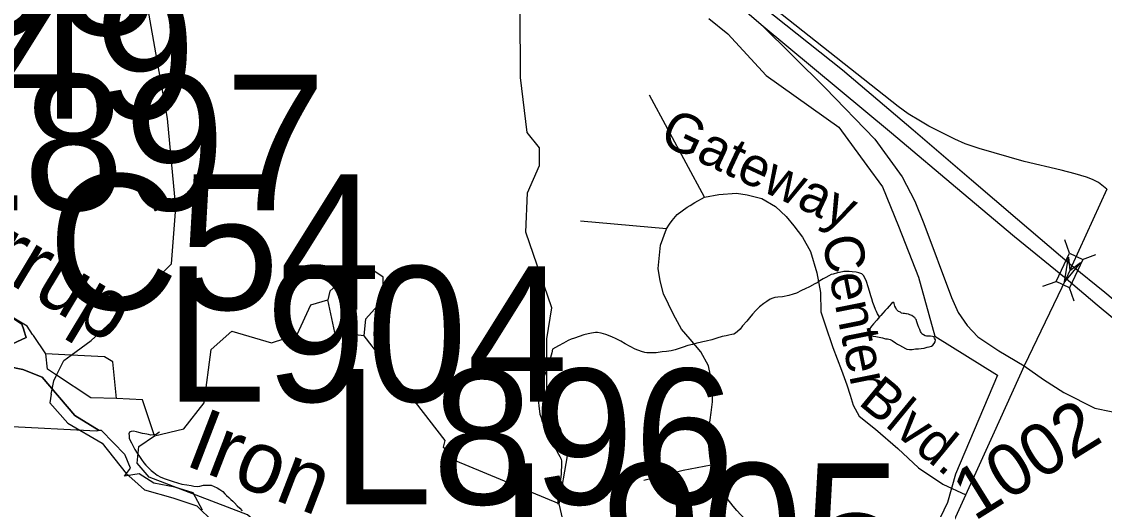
# Model space of a CAD drawing. Extents: x 2001466 to 31450019, y -30647475 to 847247.
# Drawn here: x 2054638 to 2059880, y 763285 to 765648 of the extents above; entities that cross this region are included whole.
import ezdxf

# ---------------------------------------------------------------- set-up
doc = ezdxf.new("R2010")
doc.units = 0
for name, color, linetype in [('Exist Boundary Political City Limit New', 7, 'Continuous'), ('Exist Hydrographic Creek Single Shore', 7, 'Continuous'), ('Exist Hydrographic Creek Single Shore Label', 7, 'Continuous'), ('Exist Hydrographic Misc Water Feature', 7, 'Continuous'), ('Exist Road Non-System Type 51', 7, 'Continuous'), ('Exist Road Non-System Type 51 Label', 7, 'Continuous'), ('Exist Road Primary Interstate Divided Center Attributed', 7, 'Continuous'), ('Exist Road Primary Interstate Ramp 1 Lane Attributed', 7, 'Continuous'), ('Exist Road Primary Interstate Structure Cantilever Sign Number Label', 7, 'Continuous'), ('Exist Road Secondary Structure Culvert Number Label', 7, 'Continuous'), ('Exist Road Secondary Structure Standard Bridge Attributed CELL', 7, 'Continuous'), ('Exist Road Secondary Structure Standard Bridge CELL', 7, 'Continuous'), ('Exist Road Secondary Type 51 Attributed', 7, 'Continuous'), ('Exist Road Secondary Type 51 Number Label', 7, 'Continuous'), ('Map Preparation Boundary City Limit Buffer Line', 7, 'Continuous')]:
    doc.layers.add(name, color=color, linetype=linetype)

msp = doc.modelspace()

# ---------------------------------------------------------------- linework, layer by layer
at = {"layer": 'Exist Boundary Political City Limit New'}
for points in [[(2057965.6, 765662.3), (2058056.9, 765589.3), (2058243.2, 765386.7), (2058593.9, 765137.1), (2058730.8, 764951), (2058806.2, 764848.2), (2058882.6, 764656.5), (2058980.6, 764409.8), (2059059.4, 764123.6), (2059362.9, 763935.1), (2059160, 763455.2), (2059119.9, 763318.8), (2058929.5, 762918.9)], [(2054453, 764021.6), (2054659.5, 764117.6), (2054648.5, 764153.6), (2054648.2, 764154.2), (2054639.6, 764182.7), (2054360.5, 764371.6)], [(2055014.1, 763666.1), (2054895.8, 763738.9), (2054737.6, 763925.4), (2054644.4, 763962.2), (2054507.9, 763989.4)], [(2055514, 763281.6), (2055468.9, 763364.2), (2055379, 763392.4), (2055278, 763411.2), (2055206.9, 763456.8), (2055135.8, 763445.8), (2055165.1, 763484.3), (2055138.6, 763547.1), (2055136.9, 763551.1), (2055025.4, 763667.7), (2055014.1, 763666.1)]]:
    msp.add_lwpolyline(points, dxfattribs=at)
at = {"layer": 'Exist Hydrographic Creek Single Shore'}
for p, q in [((2054695, 764126.8), (2054691.1, 764132.6)), ((2054755, 764039), (2054695, 764126.8))]:
    msp.add_line(p, q, dxfattribs=at)
for points in [[(2057240, 763312.3), (2057281, 763544.4), (2057247, 763676.3), (2057180.1, 763776.1), (2057180.1, 764110.7), (2057205.1, 764261.2), (2057079, 764627.9), (2057087, 764818.1), (2057145, 764951.5), (2057145, 765036.8), (2057086, 765110.1), (2057053, 765376.6), (2057051.9, 765701.4)], [(2054691.1, 764132.6), (2054664.1, 764172.1), (2054303.7, 764388.8)], [(2054806.9, 763934.9), (2054764, 763963.4), (2054755, 764039)], [(2055097, 763822), (2054973.1, 763824.5), (2054806.9, 763934.9)], [(2055281.1, 763641), (2055223.1, 763816.2), (2055097, 763822)], [(2057432.9, 762445.4), (2057316.1, 762493.7), (2056966, 762835.6), (2056823.9, 762900.8), (2056074.1, 763149.1), (2055857.1, 763150.2), (2055732, 763257.8), (2055256.1, 763441.4), (2055198.1, 763508.3), (2055206.1, 763590.1), (2055281.1, 763641)], [(2057432.9, 762445.4), (2057408.1, 762593.6), (2057240, 763312.3)]]:
    msp.add_lwpolyline(points, dxfattribs=at)
at = {"layer": 'Exist Hydrographic Misc Water Feature'}
for p, q in [((2054878.3, 764032.2), (2054755, 764039)), ((2055039, 764023.3), (2054878.3, 764032.2))]:
    msp.add_line(p, q, dxfattribs=at)
for points in [[(2056388, 764409.2), (2056338, 764443), (2056213.1, 764416), (2056130, 764342.3), (2056121, 764299.8)], [(2058792, 764217.7), (2058782, 764231.4), (2058776.2, 764243.3), (2058772.1, 764253.6), (2058766.2, 764271.6), (2058759.8, 764287.6), (2058753.9, 764305.4), (2058750, 764319.5), (2058742.2, 764341.3), (2058736, 764363.4), (2058728, 764389.3), (2058719.8, 764407.2), (2058713.5, 764417.5), (2058705.5, 764425.2), (2058691.7, 764431.3), (2058678, 764433.4), (2058659.6, 764435.4), (2058643.8, 764437.4), (2058631.9, 764437.2), (2058617.9, 764437.2), (2058598, 764433), (2058588, 764431.2), (2058567.7, 764425), (2058557.6, 764423.2), (2058546, 764416.9), (2058532, 764408.9), (2058517.9, 764400.9), (2058501.9, 764391.2), (2058489.8, 764382.9), (2058477.7, 764377), (2058452, 764363), (2058431.9, 764352.7), (2058414.1, 764344.8), (2058390.1, 764332.7), (2058373.7, 764326.6), (2058352, 764320.6), (2058322, 764314.6), (2058299.9, 764312.7), (2058283.9, 764310.6), (2058274.3, 764308.5), (2058262.2, 764302.6), (2058246, 764292.4), (2058232, 764282.4), (2058210.3, 764266.2), (2058192, 764248.3), (2058176.2, 764230.4), (2058162.1, 764212.2), (2058148.4, 764196.5), (2058128.7, 764174.4), (2058116.2, 764158.4), (2058104.5, 764146.4), (2058094.4, 764138.1), (2058086.2, 764134.1), (2058076.6, 764132.3), (2058062.2, 764128), (2058048.3, 764126.1), (2058030.3, 764122.3), (2058004.2, 764114.1), (2057980.4, 764106), (2057952.5, 764100), (2057936.5, 764096), (2057922.6, 764094), (2057906.8, 764089.9), (2057886.5, 764083.7), (2057862.7, 764078), (2057840.6, 764070), (2057802.8, 764057.8), (2057782.5, 764053.6), (2057760.6, 764049.6), (2057738.7, 764047.7), (2057710.8, 764043.4), (2057690.7, 764043.6), (2057664.8, 764043.5), (2057654.6, 764045.4), (2057638.6, 764049.5), (2057608.7, 764061.3), (2057584.9, 764073.5), (2057560.7, 764087.3), (2057538.5, 764099.2), (2057516.8, 764111.4), (2057494.7, 764121.2), (2057466.6, 764131.2), (2057444.4, 764138.9), (2057426.4, 764140.9), (2057416.7, 764141.1), (2057396.4, 764138.9), (2057380.4, 764134.9), (2057360.6, 764131), (2057336.8, 764122.8), (2057314.6, 764114.8), (2057298.6, 764108.7), (2057284.5, 764102.8), (2057260.9, 764090.6), (2057236.9, 764076.7), (2057208.6, 764060.7)], [(2056296.9, 764125.6), (2056304.9, 764207.4), (2056388, 764300.9), (2056388, 764409.2)], [(2055281.1, 763641), (2055423, 763674.3), (2055522.1, 763800.2), (2055555.1, 764058.7), (2055655.1, 764148.5), (2055847.1, 764092.1), (2055971.9, 764132.2), (2056038, 764275.2), (2056121, 764299.8)], [(2056296.9, 764125.6), (2056155, 764141.6), (2056121, 764299.8)], [(2058792, 764217.7), (2058777.9, 764201.6), (2058762.1, 764183.3), (2058754.1, 764173.6), (2058748.5, 764165.5), (2058744.2, 764157.2), (2058740.1, 764151.4), (2058740.1, 764143.2), (2058742.2, 764137.3), (2058744.4, 764133.3), (2058748.3, 764129.5), (2058760.6, 764123.5), (2058774.4, 764121.5), (2058806.4, 764115.4), (2058820.3, 764111.6), (2058830.6, 764111.7), (2058842.5, 764107.5), (2058852.1, 764103.6), (2058868.3, 764091.8), (2058878.3, 764085.8), (2058888.4, 764079.8), (2058902.3, 764071.6), (2058916.5, 764063.8), (2058924.5, 764061.7), (2058936.6, 764059.9), (2058950.1, 764059.9), (2058966.3, 764061.9), (2058980.3, 764061.8), (2058992.6, 764064), (2059008.1, 764066.1), (2059022.5, 764070), (2059032.5, 764072.1), (2059042.6, 764075.9), (2059050.4, 764080), (2059056.5, 764088), (2059060.2, 764095.9), (2059062.5, 764106.1), (2059058.2, 764114.1), (2059054.1, 764120), (2059048.5, 764122.1), (2059038.3, 764124), (2059026.4, 764123.8), (2059018.2, 764123.8), (2059012.2, 764125.9), (2059004.5, 764130), (2059000.4, 764131.8), (2058996.5, 764136), (2058992.4, 764141.9), (2058990.5, 764145.9), (2058986.2, 764155.9), (2058982.3, 764165.8), (2058976.6, 764179.6), (2058972.1, 764193.7), (2058968.4, 764204), (2058965.9, 764208), (2058962.2, 764213.8), (2058956.1, 764217.6), (2058948.3, 764223.7), (2058938.2, 764227.6), (2058932.3, 764229.8), (2058922.2, 764231.7), (2058918.1, 764231.9), (2058912, 764233.6), (2058906, 764233.7), (2058898.2, 764235.7), (2058892.3, 764239.9), (2058883.9, 764243.6), (2058878.1, 764247.7), (2058874, 764253.6), (2058869.9, 764261.5), (2058866.2, 764269.8), (2058864.2, 764275.8), (2058861.7, 764281.8), (2058860.3, 764287.7), (2058856, 764287.6), (2058849.8, 764281.6), (2058838.2, 764269.6), (2058828.1, 764257.7), (2058818.3, 764247.5), (2058808.2, 764235.6), (2058798.2, 764223.7), (2058792, 764217.7)], [(2057240, 763312.3), (2056739, 763519.4), (2056681, 763586.2), (2056689, 763618.8), (2056296.9, 764125.6)], [(2057208.6, 764060.7), (2057204.7, 764042.7), (2057198.6, 764020.5), (2057195.1, 764004.4), (2057187.1, 763984.5), (2057176.8, 763956.4), (2057172.7, 763942.5), (2057166.8, 763924.7), (2057161, 763904.5), (2057153, 763874.4), (2057148.9, 763860.4), (2057146.9, 763848.6), (2057145.5, 763836.6), (2057143.2, 763818.3), (2057140.9, 763802.5), (2057141.3, 763786.6), (2057143.2, 763772.5), (2057145, 763760.5), (2057147.5, 763746.7), (2057153.2, 763730.4), (2057157.3, 763714.7), (2057163.5, 763700.4), (2057169.6, 763688.5), (2057175.4, 763674.7), (2057185.2, 763652.5), (2057191.8, 763640.6), (2057197.5, 763628.8), (2057211.5, 763598.6), (2057225.4, 763572.6), (2057237.9, 763552.9), (2057243.5, 763540.7), (2057249.6, 763528.8), (2057251.9, 763518.7), (2057251.9, 763506.9), (2057251.9, 763490.7), (2057249.6, 763472.8), (2057249.8, 763458.9), (2057248.2, 763440.9), (2057245.9, 763422.6), (2057243.9, 763404.7), (2057239.8, 763390.7), (2057240, 763378.9), (2057236.3, 763358.8), (2057234.2, 763338.8), (2057233.8, 763324.7), (2057234.2, 763310.8)], [(2055097, 763822), (2055080, 763999.6), (2055039, 764023.3)], [(2055305.7, 763659.3), (2055297.9, 763653.2), (2055289.7, 763647.1), (2055277.8, 763645.2), (2055263.9, 763645), (2055251.8, 763647.2), (2055243.8, 763649.2), (2055233.8, 763651.1), (2055223.5, 763653.1), (2055205.9, 763657), (2055193.8, 763660.9), (2055179.6, 763663), (2055167.7, 763662.8), (2055163.6, 763661), (2055159.9, 763658.7), (2055157.7, 763650.9), (2055158.1, 763642.7), (2055157.9, 763636.7), (2055157.9, 763629), (2055163.8, 763618.7), (2055170, 763606.8), (2055176.1, 763595), (2055185.8, 763574.8), (2055197.9, 763557.2), (2055208.3, 763541), (2055217.8, 763527), (2055230.1, 763510.9), (2055239.9, 763498.9), (2055252, 763485.3), (2055265.7, 763473), (2055278.2, 763463), (2055294.4, 763451.2), (2055311.9, 763441.3), (2055332.2, 763433.4), (2055352.3, 763425.5), (2055372, 763419.2), (2055392.3, 763413.3), (2055414.2, 763407.5), (2055438.2, 763403.5), (2055458.1, 763399.7), (2055472, 763397.5), (2055488.2, 763395.5), (2055500.1, 763397.4), (2055518.2, 763401.5), (2055530.3, 763401.7), (2055541.9, 763401.5), (2055556.1, 763401.8), (2055570.4, 763395.6), (2055584.2, 763389.9), (2055598.1, 763381.7), (2055612.3, 763371.8), (2055622.1, 763359.8), (2055630.1, 763351.6), (2055640.6, 763342), (2055650.2, 763332), (2055660.5, 763324), (2055668.5, 763315.9), (2055682.2, 763302), (2055694.7, 763290), (2055706.4, 763278)]]:
    msp.add_lwpolyline(points, dxfattribs=at)
at = {"layer": 'Exist Road Non-System Type 51'}
for p, q in [((2057944.2, 764797.1), (2057678.5, 765292.3)), ((2057759.7, 764643.4), (2057344, 764681.8)), ((2055171.1, 763434.9), (2055232.6, 763380.2)), ((2055486.5, 763302), (2055564.6, 763223.9))]:
    msp.add_line(p, q, dxfattribs=at)
for points in [[(2054878.3, 764032.2), (2054973.9, 764103.1), (2055208.2, 764318), (2055364.4, 764474.3), (2055384, 764747.8), (2055344.9, 765177.7), (2055247.3, 765724.7), (2055227.8, 765881), (2055325.4, 766193.7), (2055338.3, 766441.9), (2055321.8, 766607), (2055299.8, 766659.3), (2055286.1, 766703.3), (2055264.1, 766744.6), (2055236.6, 766788.7), (2055198.1, 766835.4), (2055165.1, 766871.2), (2055096.9, 766915.2), (2055022.6, 766959.3)], [(2057759.7, 764643.4), (2057774.7, 764666.8), (2057788.1, 764683.5), (2057811.4, 764713.6), (2057859.9, 764748.6), (2057874.9, 764757), (2057896.6, 764772), (2057944.2, 764797.1)], [(2057944.2, 764797.1), (2058013.5, 764810.5), (2058098.6, 764817.1), (2058150.4, 764808.8), (2058222.2, 764790.4), (2058287.3, 764752), (2058339, 764703.5), (2058377.4, 764658.4), (2058419.2, 764603.3), (2058457.6, 764534.8), (2058487.6, 764431.2), (2058506, 764336), (2058507.7, 764242.4), (2058527.7, 764178.9), (2058566.1, 764068.6), (2058607.8, 763958.4), (2058632.9, 763888.2), (2058649.6, 763838.1), (2058664.6, 763789.6), (2058693, 763736.1), (2058771.5, 763672.7), (2058880, 763579.1), (2058980.2, 763485.5), (2059098.7, 763407), (2059209.2, 763356)], [(2057976.7, 763498.9), (2057973.4, 763522.3), (2057970.1, 763542.3), (2057963.4, 763607.5), (2057965, 763642.6), (2057965, 763674.3), (2057971.7, 763717.8), (2057975.8, 763753.8), (2057983.4, 763806.3), (2057983.4, 763886.5), (2057963.4, 763980.1), (2057926.6, 764048.6), (2057874.9, 764108.7), (2057833.1, 764157.2), (2057794.7, 764229), (2057746.3, 764329.3), (2057729.6, 764392.8), (2057719.6, 764451.2), (2057731.3, 764564.9), (2057759.7, 764643.4)], [(2054806.9, 763934.9), (2054842.2, 764005.4), (2054878.3, 764032.2)], [(2054781.7, 763843.6), (2054793.3, 763907.7), (2054806.9, 763934.9)], [(2054781.7, 763843.6), (2054773.8, 763800.2), (2054861.7, 763702.5), (2055027.6, 763604.8), (2055144.8, 763458.3), (2055171.1, 763434.9)], [(2057976.7, 763498.9), (2057841.5, 763473.8), (2057651.2, 763425.4)], [(2058946.1, 762768.4), (2058479, 762977.6), (2058342, 763059.5), (2058271.9, 763117.9), (2058201.8, 763179.8), (2058146.7, 763233.2), (2058120, 763258.3), (2058100, 763280), (2058083.6, 763300.1), (2058053.5, 763336.8), (2058015.1, 763390.3), (2057976.7, 763498.9)], [(2055232.6, 763380.2), (2055369.3, 763341.1), (2055486.5, 763302)]]:
    msp.add_lwpolyline(points, dxfattribs=at)
at = {"layer": 'Exist Road Primary Interstate Divided Center Attributed'}
for points in [[(2055892.4, 767587.2), (2056303.9, 767250.4), (2056803.1, 766837.8), (2057047.1, 766631.3), (2057510.4, 766247), (2057807.6, 765989), (2058218.9, 765633.5)], [(2058612.6, 765412.1), (2058173.5, 765763.5), (2057848.1, 766040.5), (2057629.3, 766228.6), (2057271.4, 766526.5), (2056934.9, 766812.1), (2056320.2, 767316.5), (2056138.2, 767469.7)], [(2058218.9, 765633.5), (2058848.9, 765109.8), (2059190.1, 764822.3), (2059444.3, 764606.5), (2059695.4, 764403.2)], [(2059722.5, 764465), (2059460, 764689.7), (2059236.3, 764880.3), (2058954.3, 765121.4), (2058612.6, 765412.1)], [(2060896.6, 763478.6), (2060714.5, 763639.8), (2060384.2, 763915), (2060136.6, 764120.9), (2059882.2, 764336.1), (2059722.5, 764465)], [(2059695.4, 764403.2), (2059845, 764276.4), (2060186.2, 763993.7), (2060495.1, 763742.8), (2060860.4, 763435.1)]]:
    msp.add_lwpolyline(points, dxfattribs=at)
at = {"layer": 'Exist Road Primary Interstate Ramp 1 Lane Attributed'}
for points in [[(2059892.3, 764836.8), (2059851.5, 764868.6), (2059822.9, 764883.7), (2059793.2, 764894.3), (2059739.5, 764910.3), (2059671.1, 764928.6), (2059491.3, 764970.3), (2059274.7, 765032.9), (2059206.5, 765055.7), (2059156.3, 765077.8), (2059082.4, 765115.7), (2059031, 765141.4), (2058989.3, 765165.9), (2058930.4, 765201.4), (2058881.4, 765237), (2058119.6, 765841.3), (2057970.7, 765960.2), (2057848.1, 766040.5)], [(2058218.9, 765633.5), (2058528.4, 765326.5), (2058769.3, 765078.3), (2058901.1, 764895.2), (2058962.8, 764777.7), (2059006.3, 764670.1), (2059140.2, 764311), (2059171.8, 764238), (2059215.5, 764176.3), (2059268.2, 764121.4), (2059368.8, 764052.1), (2059492.5, 763980.3)], [(2059492.5, 763980.3), (2059585.6, 763913.5), (2059684.6, 763850.2), (2059833.9, 763775.5), (2059991.4, 763743), (2060210.6, 763702.4), (2060359.2, 763669.9), (2060524.7, 763613), (2060862.2, 763420.3)]]:
    msp.add_lwpolyline(points, dxfattribs=at)
at = {"layer": 'Exist Road Secondary Structure Standard Bridge Attributed CELL'}
msp.add_lwpolyline([(2059764.5, 764481.2), (2059686.8, 764387.2), (2059707.1, 764507.4), (2059712.2, 764442.7)], close=True, dxfattribs=at)
at = {"layer": 'Exist Road Secondary Structure Standard Bridge CELL'}
for p, q in [((2059711.6, 764525.5), (2059688.2, 764590.4)), ((2059774, 764496.1), (2059838.9, 764519.6)), ((2059582.1, 764365.4), (2059647, 764388.9)), ((2059734.3, 764293.9), (2059710.9, 764358.8))]:
    msp.add_line(p, q, dxfattribs=at)
msp.add_lwpolyline([(2059647, 764388.9), (2059711.3, 764525.6), (2059775.2, 764495.6), (2059710.9, 764358.8)], close=True, dxfattribs=at)
at = {"layer": 'Exist Road Secondary Type 51 Attributed'}
for points in [[(2059892.3, 764836.8), (2059722.5, 764465)], [(2059722.5, 764465), (2059712.2, 764442.7), (2059695.4, 764403.2)], [(2059695.4, 764403.2), (2059492.5, 763980.3)], [(2059492.5, 763980.3), (2059346.3, 763658.2), (2059135.5, 763193.5), (2058924.6, 762720.1), (2058800.7, 762480.1), (2058641.4, 762244.2), (2058531.9, 762112.1), (2058374.2, 761983.3), (2057854.4, 761638.6), (2057315.2, 761283.5), (2056903.2, 761012.9), (2056481.6, 760721.4), (2056269.1, 760562), (2056103.4, 760379.2), (2055984.3, 760240.7), (2055858.8, 760031.4), (2055702.6, 759646.5), (2055506.3, 759175.4), (2055313.2, 758792.1), (2055007.4, 758203.5)]]:
    msp.add_lwpolyline(points, dxfattribs=at)
at = {"layer": 'Map Preparation Boundary City Limit Buffer Line'}
for points in [[(2057965.6, 765662.3), (2058056.9, 765589.3), (2058243.2, 765386.7), (2058593.9, 765137.1), (2058730.8, 764951), (2058806.2, 764848.2), (2058882.6, 764656.5), (2058980.6, 764409.8), (2059059.4, 764123.6), (2059362.9, 763935.1), (2059160, 763455.2), (2059119.9, 763318.8), (2058929.5, 762918.9)], [(2054453, 764021.6), (2054659.5, 764117.6), (2054648.5, 764153.6), (2054648.2, 764154.2), (2054639.6, 764182.7), (2054360.5, 764371.6)], [(2054360.5, 764371.6), (2054639.6, 764182.7), (2054648.2, 764154.2), (2054648.5, 764153.6), (2054659.5, 764117.6), (2054453, 764021.6)], [(2055014.1, 763666.1), (2054895.8, 763738.9), (2054737.6, 763925.4), (2054644.4, 763962.2), (2054507.9, 763989.4)], [(2054507.9, 763989.4), (2054644.4, 763962.2), (2054737.6, 763925.4), (2054895.8, 763738.9), (2055014.1, 763666.1)], [(2055014.1, 763666.1), (2055000, 763664), (2054967.5, 763665.7), (2054591.6, 763685.2), (2054527.9, 762219.6), (2054647.4, 762220.7), (2054907.4, 762216.9), (2055309, 762211.2), (2055898.6, 762202.8), (2055905.4, 762424.1), (2055906.9, 762473.5)], [(2055514, 763281.6), (2055468.9, 763364.2), (2055379, 763392.4), (2055278, 763411.2), (2055206.9, 763456.8), (2055135.8, 763445.8), (2055165.1, 763484.3), (2055138.6, 763547.1), (2055136.9, 763551.1), (2055025.4, 763667.7), (2055014.1, 763666.1)]]:
    msp.add_lwpolyline(points, dxfattribs=at)

# ---------------------------------------------------------------- texts
at = {"layer": 'Exist Hydrographic Creek Single Shore Label'}
for s, rotation, p in [('Stirrup', 328.9791, (2054052.6, 764693.1)), ('Iron', 338.9021, (2055419.2, 763501.8))]:
    msp.add_text(s, height=300, rotation=rotation, dxfattribs=at).set_placement(p)
at = {"layer": 'Exist Road Non-System Type 51 Label'}
for s, rotation, p in [('Gateway', 335.0108, (2057717.5, 765061.4)), ('Center', 281.3052, (2058511.4, 764597.2)), ('Blvd.', 320.5932, (2058683.1, 763797.4))]:
    msp.add_text(s, height=190, rotation=rotation, dxfattribs=at).set_placement(p)
at = {"layer": 'Exist Road Primary Interstate Structure Cantilever Sign Number Label'}
for s, p in [('L898', (2053347.3, 765582.6)), ('L897', (2054158.2, 764734)), ('L904', (2055331.2, 763806.6)), ('L896', (2056138.1, 763309.2)), ('L905', (2056955.8, 762851.9))]:
    msp.add_text(s, height=656.17, dxfattribs=at).set_placement(p)
at = {"layer": 'Exist Road Secondary Structure Culvert Number Label'}
for s, p in [('C49', (2053870.2, 765177.7)), ('C54', (2054764.9, 764252.3))]:
    msp.add_text(s, height=656.17, dxfattribs=at).set_placement(p)
at = {"layer": 'Exist Road Secondary Type 51 Number Label'}
msp.add_text('1002', height=250, rotation=31.918, dxfattribs=at).set_placement((2059250.6, 763225.2))

doc.saveas('drawing.dxf')
